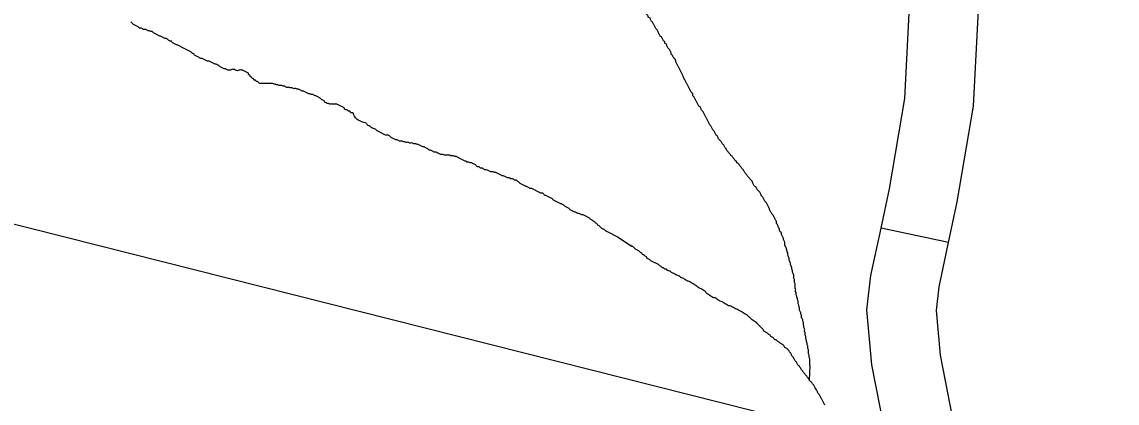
# Model space of a CAD drawing. Extents: x 813775 to 1157140, y 1757555 to 1979907.
# Drawn here: x 1019875 to 1024636, y 1830671 to 1832329 of the extents above; entities that cross this region are included whole.
import ezdxf

# ---------------------------------------------------------------- set-up
doc = ezdxf.new("R2010")
doc.units = 0
for name, color, linetype in [('Level 32', 7, 'Continuous'), ('Level 35', 7, 'Continuous'), ('R_Draft', 7, 'Continuous')]:
    doc.layers.add(name, color=color, linetype=linetype)

msp = doc.modelspace()

# ---------------------------------------------------------------- linework, layer by layer
at = {"layer": 'Level 32'}
msp.add_line((1023903.1, 1831369.2), (1023609.6, 1831431.4), dxfattribs=at)
for points in [[(1023609.6, 1831431.4), (1023645.8, 1831602.4), (1023712.9, 1831995.9), (1023736.4, 1832453.7)], [(1023903.1, 1831369.2), (1023940.5, 1831546.1), (1024011.6, 1831962.8), (1024036, 1832438.3)], [(1023670.1, 1830329.5), (1023660.9, 1830373.6), (1023570.4, 1830836.6), (1023548.6, 1831077.2), (1023566, 1831225.5), (1023609.6, 1831431.4)], [(1023963.8, 1830390.5), (1023955, 1830432.9), (1023867.8, 1830879), (1023850.2, 1831073.2), (1023862.3, 1831176.8), (1023903.1, 1831369.2)]]:
    msp.add_lwpolyline(points, dxfattribs=at)
at = {"layer": 'Level 35'}
for points in [[(1022466.6, 1831393.2), (1022525.2, 1831354.1)], [(1023299.9, 1830835), (1023297.9, 1830770.8)]]:
    msp.add_lwpolyline(points, dxfattribs=at)
for points in [[(1022864.7, 1831881.6), (1022861.9, 1831887.2), (1022859.1, 1831892.8), (1022856.3, 1831898.3), (1022853.6, 1831903.9), (1022850.8, 1831909.5), (1022848, 1831915.1), (1022845.2, 1831920.7), (1022842.4, 1831926.2), (1022839.6, 1831931.8), (1022836.8, 1831937.4), (1022831.2, 1831943), (1022828.4, 1831948.6), (1022825.7, 1831954.1), (1022822.9, 1831959.7), (1022817.3, 1831962.5), (1022814.5, 1831968.1), (1022811.7, 1831973.7), (1022808.9, 1831979.3), (1022806.1, 1831984.8), (1022803.3, 1831990.4), (1022800.6, 1831996), (1022797.8, 1832001.6), (1022792.2, 1832007.2), (1022792.2, 1832012.8), (1022789.4, 1832018.3), (1022783.8, 1832023.9), (1022781, 1832029.5), (1022778.2, 1832035.1), (1022775.4, 1832040.7), (1022772.7, 1832046.2), (1022769.9, 1832051.8), (1022767.1, 1832057.4), (1022764.3, 1832063), (1022761.5, 1832068.6), (1022758.7, 1832074.2), (1022755.9, 1832079.7), (1022750.3, 1832088.1), (1022747.6, 1832096.5), (1022744.8, 1832102.1), (1022742, 1832107.6), (1022739.2, 1832113.2), (1022736.4, 1832118.8), (1022733.6, 1832124.4), (1022730.8, 1832130), (1022728, 1832135.6), (1022725.2, 1832141.1), (1022722.4, 1832146.7), (1022719.7, 1832152.3), (1022716.9, 1832157.9), (1022714.1, 1832166.3), (1022708.5, 1832171.8), (1022705.7, 1832177.4), (1022702.9, 1832183), (1022697.3, 1832188.6), (1022697.3, 1832194.2), (1022694.6, 1832199.7), (1022691.8, 1832205.3), (1022689, 1832210.9), (1022683.4, 1832216.5), (1022680.6, 1832222.1), (1022677.8, 1832227.7), (1022675, 1832233.2), (1022669.4, 1832236), (1022669.4, 1832241.6), (1022663.9, 1832247.2), (1022661.1, 1832252.8), (1022658.3, 1832258.4), (1022655.5, 1832263.9), (1022649.9, 1832266.7), (1022647.1, 1832272.3), (1022644.3, 1832277.9), (1022641.6, 1832283.5), (1022638.8, 1832289.1), (1022636, 1832294.6), (1022630.4, 1832300.2), (1022627.6, 1832305.8), (1022624.8, 1832311.4), (1022622, 1832317), (1022619.2, 1832322.5), (1022616.4, 1832328.1), (1022610.9, 1832333.7), (1022608.1, 1832339.3), (1022605.3, 1832344.9), (1022599.7, 1832347.7), (1022596.9, 1832353.2), (1022594.1, 1832358.8), (1022588.6, 1832364.4), (1022585.8, 1832370), (1022580.2, 1832375.6), (1022577.4, 1832381.2)], [(1020848.2, 1832111.3), (1020842.6, 1832114.1), (1020837, 1832116.9), (1020831.4, 1832119.7), (1020825.9, 1832119.7), (1020820.3, 1832119.7), (1020814.7, 1832116.9), (1020809.1, 1832116.9), (1020803.5, 1832119.7), (1020798, 1832122.5), (1020792.4, 1832122.5), (1020786.8, 1832122.5), (1020781.2, 1832119.7), (1020775.6, 1832119.7), (1020770.1, 1832119.7), (1020764.5, 1832122.5), (1020758.9, 1832125.3), (1020753.3, 1832125.3), (1020747.8, 1832128.1), (1020742.2, 1832130.8), (1020736.6, 1832133.6), (1020731, 1832139.2), (1020725.4, 1832142), (1020719.9, 1832144.8), (1020714.3, 1832144.8), (1020708.7, 1832147.6), (1020703.1, 1832150.4), (1020697.5, 1832153.2), (1020692, 1832156), (1020686.4, 1832158.8), (1020680.8, 1832158.8), (1020675.2, 1832161.5), (1020669.6, 1832164.3), (1020664.1, 1832167.1), (1020658.5, 1832169.9), (1020652.9, 1832169.9), (1020647.3, 1832172.7), (1020641.8, 1832175.5), (1020636.2, 1832178.3), (1020630.6, 1832181.1), (1020625, 1832183.9), (1020622.2, 1832189.5), (1020616.6, 1832192.2), (1020611.1, 1832197.8), (1020605.5, 1832200.6), (1020599.9, 1832203.4), (1020594.3, 1832206.2), (1020588.8, 1832209), (1020583.2, 1832211.8), (1020577.6, 1832214.6), (1020572, 1832217.4), (1020566.4, 1832220.1), (1020560.9, 1832222.9), (1020555.3, 1832225.7), (1020549.7, 1832228.5), (1020544.1, 1832231.3), (1020538.5, 1832234.1), (1020533, 1832236.9), (1020527.4, 1832239.7), (1020524.6, 1832245.3), (1020519, 1832245.3), (1020513.4, 1832248.1), (1020507.9, 1832253.6), (1020502.3, 1832256.4), (1020496.7, 1832256.4), (1020491.1, 1832259.2), (1020485.5, 1832262), (1020480, 1832264.8), (1020474.4, 1832267.6), (1020468.8, 1832270.4), (1020463.2, 1832273.2), (1020457.6, 1832276), (1020452.1, 1832278.8), (1020446.5, 1832281.5), (1020440.9, 1832287.1), (1020435.3, 1832287.1), (1020429.7, 1832289.9), (1020424.2, 1832289.9), (1020418.6, 1832292.7), (1020413, 1832295.5), (1020404.6, 1832295.5), (1020399.1, 1832298.3), (1020393.5, 1832301.1), (1020387.9, 1832301.1), (1020382.3, 1832303.9), (1020376.7, 1832309.5), (1020371.2, 1832312.2), (1020365.6, 1832315), (1020360, 1832317.8), (1020354.4, 1832323.4), (1020348.9, 1832329)], [(1021369, 1831889.3), (1021316.8, 1831927.1), (1021314, 1831932.7), (1021308.4, 1831932.7), (1021302.9, 1831935.5), (1021300.1, 1831941.1), (1021294.5, 1831941.1), (1021288.9, 1831946.6), (1021283.3, 1831946.6), (1021277.8, 1831949.4), (1021275, 1831955), (1021269.4, 1831957.8), (1021263.8, 1831960.6), (1021258.2, 1831963.4), (1021252.7, 1831966.2), (1021247.1, 1831969), (1021241.5, 1831971.8), (1021235.9, 1831971.8), (1021230.3, 1831971.8), (1021224.8, 1831971.8), (1021219.2, 1831971.8), (1021213.6, 1831971.8), (1021208, 1831974.6), (1021202.4, 1831974.6), (1021196.9, 1831977.3), (1021191.3, 1831980.1), (1021188.5, 1831985.7), (1021182.9, 1831988.5), (1021177.3, 1831991.3), (1021171.8, 1831996.9), (1021166.2, 1831999.7), (1021160.6, 1832002.5), (1021155, 1832005.3), (1021149.4, 1832008), (1021143.9, 1832010.8), (1021138.3, 1832013.6), (1021132.7, 1832013.6), (1021127.1, 1832016.4), (1021121.5, 1832016.4), (1021116, 1832019.2), (1021110.4, 1832022), (1021104.8, 1832024.8), (1021099.2, 1832027.6), (1021093.7, 1832027.6), (1021088.1, 1832030.4), (1021082.5, 1832033.2), (1021076.9, 1832036), (1021071.3, 1832036), (1021065.8, 1832038.7), (1021060.2, 1832038.7), (1021054.6, 1832038.7), (1021049, 1832041.5), (1021043.4, 1832041.5), (1021037.9, 1832044.3), (1021032.3, 1832044.3), (1021026.7, 1832044.3), (1021021.1, 1832047.1), (1021015.5, 1832049.9), (1021010, 1832049.9), (1021004.4, 1832052.7), (1020998.8, 1832052.7), (1020993.2, 1832052.7), (1020987.7, 1832055.5), (1020982.1, 1832055.5), (1020976.5, 1832058.3), (1020970.9, 1832058.3), (1020965.3, 1832061.1), (1020959.8, 1832061.1), (1020954.2, 1832061.1), (1020948.6, 1832061.1), (1020943, 1832061.1), (1020937.4, 1832061.1), (1020931.9, 1832061.1), (1020926.3, 1832061.1), (1020920.7, 1832061.1), (1020915.1, 1832061.1), (1020909.5, 1832061.1), (1020904, 1832063.9), (1020898.4, 1832069.4), (1020892.8, 1832069.4), (1020890, 1832075), (1020884.4, 1832075), (1020881.7, 1832080.6), (1020876.1, 1832083.4), (1020873.3, 1832089), (1020867.7, 1832091.8), (1020864.9, 1832097.4), (1020859.3, 1832100.1), (1020859.3, 1832105.7), (1020853.8, 1832108.5), (1020848.2, 1832111.3)], [(1021369, 1831889.3), (1021373.2, 1831887.2), (1021376, 1831881.6), (1021381.5, 1831878.8), (1021387.1, 1831876), (1021392.7, 1831870.4), (1021398.3, 1831867.7), (1021406.6, 1831864.9), (1021412.2, 1831862.1), (1021417.8, 1831856.5), (1021423.4, 1831853.7), (1021429, 1831850.9), (1021434.5, 1831848.1), (1021440.1, 1831845.3), (1021445.7, 1831842.5), (1021451.3, 1831839.7), (1021459.6, 1831837), (1021465.2, 1831837), (1021470.8, 1831834.2), (1021476.4, 1831828.6), (1021482, 1831825.8), (1021487.5, 1831823), (1021493.1, 1831820.2), (1021498.7, 1831817.4), (1021504.3, 1831817.4), (1021509.8, 1831814.6), (1021515.4, 1831811.8), (1021521, 1831811.8), (1021526.6, 1831811.8), (1021532.2, 1831809), (1021537.7, 1831809), (1021543.3, 1831806.3), (1021548.9, 1831806.3), (1021554.5, 1831806.3), (1021560.1, 1831803.5), (1021565.6, 1831803.5), (1021571.2, 1831803.5), (1021576.8, 1831800.7), (1021582.4, 1831800.7), (1021588, 1831797.9), (1021593.5, 1831797.9), (1021599.1, 1831795.1), (1021604.7, 1831792.3), (1021610.3, 1831789.5), (1021615.8, 1831786.7), (1021621.4, 1831786.7), (1021627, 1831783.9), (1021632.6, 1831781.1), (1021638.2, 1831778.3), (1021643.7, 1831772.8), (1021649.3, 1831772.8), (1021654.9, 1831770), (1021660.5, 1831767.2), (1021666.1, 1831764.4), (1021671.6, 1831764.4), (1021677.2, 1831761.6), (1021682.8, 1831758.8), (1021688.4, 1831756), (1021694, 1831753.2), (1021699.5, 1831753.2), (1021705.1, 1831753.2), (1021710.7, 1831750.4), (1021716.3, 1831750.4), (1021721.9, 1831750.4), (1021727.4, 1831750.4), (1021733, 1831750.4), (1021738.6, 1831747.6), (1021744.2, 1831747.6), (1021749.7, 1831747.6), (1021755.3, 1831744.9), (1021760.9, 1831744.9), (1021766.5, 1831742.1), (1021772.1, 1831739.3), (1021777.6, 1831736.5)], [(1023185.5, 1831387.6), (1023182.7, 1831393.2), (1023179.9, 1831398.8), (1023177.1, 1831404.3), (1023177.1, 1831409.9), (1023171.6, 1831415.5), (1023168.8, 1831421.1), (1023168.8, 1831426.7), (1023166, 1831432.3), (1023163.2, 1831437.8), (1023160.4, 1831443.4), (1023157.6, 1831449), (1023154.8, 1831454.6), (1023154.8, 1831460.2), (1023152, 1831465.7), (1023149.2, 1831471.3), (1023146.5, 1831476.9), (1023143.7, 1831482.5), (1023140.9, 1831488.1), (1023135.3, 1831493.7), (1023132.5, 1831499.2), (1023129.7, 1831504.8), (1023126.9, 1831510.4), (1023124.1, 1831516), (1023121.3, 1831521.6), (1023118.6, 1831527.1), (1023115.8, 1831532.7), (1023113, 1831538.3), (1023110.2, 1831543.9), (1023104.6, 1831549.5), (1023101.8, 1831555.1), (1023099, 1831560.6), (1023096.2, 1831566.2), (1023090.7, 1831571.8), (1023087.9, 1831577.4), (1023085.1, 1831583), (1023082.3, 1831588.5), (1023076.7, 1831594.1), (1023071.1, 1831599.7), (1023068.3, 1831605.3), (1023065.6, 1831610.9), (1023060, 1831613.7), (1023057.2, 1831619.2), (1023054.4, 1831624.8), (1023051.6, 1831630.4), (1023048.8, 1831636), (1023043.2, 1831641.6), (1023037.7, 1831647.2), (1023034.9, 1831652.7), (1023029.3, 1831658.3), (1023026.5, 1831663.9), (1023020.9, 1831669.5), (1023018.1, 1831675.1), (1023012.6, 1831680.6), (1023009.8, 1831686.2), (1023004.2, 1831691.8), (1023001.4, 1831697.4), (1022995.8, 1831703), (1022993, 1831708.6), (1022987.5, 1831714.1), (1022981.9, 1831719.7), (1022979.1, 1831725.3), (1022973.5, 1831728.1), (1022970.7, 1831733.7), (1022965.1, 1831739.3), (1022962.3, 1831744.8), (1022956.8, 1831747.6), (1022954, 1831753.2), (1022948.4, 1831758.8), (1022945.6, 1831764.4), (1022940, 1831770), (1022937.2, 1831775.5), (1022931.7, 1831781.1), (1022928.9, 1831786.7), (1022926.1, 1831792.3), (1022920.5, 1831797.9), (1022917.7, 1831803.4), (1022914.9, 1831809), (1022909.3, 1831814.6), (1022903.8, 1831820.2), (1022901, 1831825.8), (1022898.2, 1831831.4), (1022892.6, 1831836.9), (1022889.8, 1831842.5), (1022887, 1831848.1), (1022884.2, 1831853.7), (1022878.7, 1831859.3), (1022875.9, 1831864.8), (1022873.1, 1831870.4), (1022870.3, 1831876), (1022864.7, 1831881.6)], [(1021777.6, 1831736.5), (1021783.2, 1831733.7), (1021788.8, 1831730.9), (1021794.4, 1831728.1), (1021800, 1831725.3), (1021805.5, 1831722.5), (1021811.1, 1831719.7), (1021816.7, 1831719.7), (1021822.3, 1831716.9), (1021827.9, 1831716.9), (1021833.4, 1831714.2), (1021839, 1831711.4), (1021844.6, 1831708.6), (1021850.2, 1831703), (1021855.7, 1831700.2), (1021861.3, 1831700.2), (1021866.9, 1831694.6), (1021872.5, 1831694.6), (1021878.1, 1831691.8), (1021883.6, 1831689), (1021889.2, 1831686.2), (1021894.8, 1831686.2), (1021900.4, 1831683.5), (1021906, 1831680.7), (1021911.5, 1831677.9), (1021917.1, 1831677.9), (1021922.7, 1831677.9), (1021928.3, 1831675.1), (1021933.9, 1831675.1), (1021939.4, 1831672.3), (1021945, 1831669.5), (1021950.6, 1831666.7), (1021956.2, 1831663.9), (1021961.7, 1831661.1), (1021967.3, 1831661.1), (1021972.9, 1831658.3), (1021978.5, 1831655.5), (1021984.1, 1831652.8), (1021989.6, 1831652.8), (1021995.2, 1831650), (1022000.8, 1831647.2), (1022006.4, 1831647.2), (1022012, 1831644.4), (1022017.5, 1831641.6), (1022023.1, 1831641.6), (1022028.7, 1831636), (1022034.3, 1831633.2), (1022039.9, 1831627.6), (1022045.4, 1831624.8), (1022051, 1831622.1), (1022056.6, 1831619.3), (1022062.2, 1831616.5), (1022067.7, 1831613.7), (1022073.3, 1831610.9), (1022078.9, 1831608.1), (1022084.5, 1831605.3), (1022090.1, 1831605.3), (1022095.6, 1831602.5), (1022101.2, 1831599.7), (1022106.8, 1831596.9), (1022112.4, 1831594.2), (1022118, 1831591.4), (1022123.5, 1831588.6), (1022129.1, 1831585.8), (1022134.7, 1831585.8), (1022140.3, 1831583), (1022145.9, 1831577.4), (1022151.4, 1831574.6), (1022157, 1831571.8), (1022162.6, 1831569), (1022168.2, 1831566.2), (1022173.8, 1831563.5), (1022179.3, 1831560.7), (1022184.9, 1831555.1), (1022190.5, 1831552.3), (1022196.1, 1831549.5), (1022201.6, 1831546.7), (1022207.2, 1831543.9), (1022212.8, 1831541.1), (1022218.4, 1831538.3), (1022224, 1831535.5), (1022229.5, 1831532.8), (1022235.1, 1831527.2), (1022240.7, 1831524.4), (1022246.3, 1831521.6), (1022251.9, 1831518.8), (1022257.4, 1831513.2), (1022263, 1831510.4), (1022268.6, 1831507.6), (1022274.2, 1831504.8), (1022279.8, 1831502.1)], [(1022279.8, 1831502.1), (1022285.3, 1831499.3), (1022290.9, 1831496.5), (1022296.5, 1831496.5), (1022302.1, 1831493.7), (1022307.6, 1831490.9), (1022313.2, 1831490.9), (1022318.8, 1831488.1), (1022324.4, 1831485.3), (1022330, 1831482.5), (1022335.5, 1831479.7), (1022341.1, 1831476.9), (1022346.7, 1831471.4), (1022352.3, 1831468.6), (1022357.9, 1831463), (1022363.4, 1831460.2), (1022369, 1831454.6), (1022374.6, 1831451.8), (1022377.4, 1831446.2), (1022383, 1831443.4), (1022388.5, 1831437.9), (1022394.1, 1831432.3), (1022399.7, 1831429.5), (1022405.3, 1831426.7), (1022410.9, 1831421.1), (1022416.4, 1831418.3), (1022422, 1831415.5), (1022427.6, 1831412.7), (1022433.2, 1831410), (1022438.8, 1831407.2), (1022444.3, 1831404.4), (1022449.9, 1831401.6), (1022455.5, 1831398.8), (1022461.1, 1831396), (1022466.6, 1831393.2), (1022469.2, 1831392)], [(1023299.9, 1830835), (1023299.9, 1830840.6), (1023299.9, 1830846.2), (1023299.9, 1830851.8), (1023299.9, 1830857.3), (1023299.9, 1830862.9), (1023297.1, 1830868.5), (1023297.1, 1830874.1), (1023297.1, 1830879.7), (1023294.3, 1830885.2), (1023294.3, 1830890.8), (1023294.3, 1830896.4), (1023294.3, 1830902), (1023291.5, 1830907.6), (1023291.5, 1830913.2), (1023291.5, 1830918.7), (1023288.7, 1830924.3), (1023288.7, 1830929.9), (1023285.9, 1830938.3), (1023285.9, 1830943.9), (1023283.1, 1830949.4), (1023283.1, 1830955), (1023283.1, 1830960.6), (1023280.3, 1830966.2), (1023280.3, 1830971.8), (1023280.3, 1830977.3), (1023277.6, 1830982.9), (1023277.6, 1830988.5), (1023277.6, 1830994.1), (1023274.8, 1830999.7), (1023274.8, 1831005.3), (1023272, 1831010.8), (1023272, 1831016.4), (1023272, 1831022), (1023269.2, 1831027.6), (1023269.2, 1831033.2), (1023266.4, 1831038.7), (1023263.6, 1831044.3), (1023263.6, 1831052.7), (1023260.8, 1831058.3), (1023260.8, 1831063.9), (1023258, 1831069.4), (1023255.2, 1831075), (1023255.2, 1831080.6), (1023255.2, 1831086.2), (1023252.5, 1831091.8), (1023252.5, 1831097.4), (1023249.7, 1831102.9), (1023249.7, 1831108.5), (1023249.7, 1831114.1), (1023246.9, 1831119.7), (1023246.9, 1831125.3), (1023244.1, 1831130.8), (1023244.1, 1831136.4), (1023241.3, 1831142), (1023241.3, 1831147.6), (1023238.5, 1831156), (1023238.5, 1831161.5), (1023238.5, 1831167.1), (1023235.7, 1831175.5), (1023235.7, 1831181.1), (1023235.7, 1831189.5), (1023232.9, 1831195), (1023232.9, 1831200.6), (1023232.9, 1831209), (1023230.1, 1831214.6), (1023230.1, 1831220.2), (1023230.1, 1831225.7), (1023227.3, 1831234.1), (1023224.6, 1831239.7), (1023224.6, 1831248.1), (1023221.8, 1831253.6), (1023221.8, 1831259.2), (1023219, 1831267.6), (1023216.2, 1831273.2), (1023216.2, 1831278.8), (1023213.4, 1831287.1), (1023210.6, 1831292.7), (1023210.6, 1831301.1), (1023207.8, 1831306.7), (1023205, 1831315), (1023205, 1831320.6), (1023202.2, 1831329), (1023199.5, 1831337.4), (1023196.7, 1831345.7), (1023193.9, 1831354.1), (1023191.1, 1831362.5), (1023191.1, 1831370.9), (1023188.3, 1831376.4), (1023185.5, 1831382), (1023185.5, 1831387.6)], [(1022918.5, 1831111.3), (1022910.2, 1831114.1), (1022904.6, 1831116.9), (1022896.2, 1831122.5), (1022887.9, 1831128.1), (1022882.3, 1831128.1), (1022873.9, 1831133.7), (1022865.5, 1831139.2), (1022857.2, 1831144.8), (1022848.8, 1831150.4), (1022846, 1831156), (1022840.4, 1831158.8), (1022832.1, 1831164.4), (1022823.7, 1831169.9), (1022818.1, 1831172.7), (1022809.8, 1831178.3), (1022801.4, 1831183.9), (1022793, 1831189.5), (1022787.4, 1831192.3), (1022779.1, 1831197.8), (1022770.7, 1831200.6), (1022765.1, 1831203.4), (1022756.8, 1831209), (1022748.4, 1831214.6), (1022740, 1831217.4), (1022731.7, 1831223), (1022726.1, 1831225.8), (1022717.7, 1831228.5), (1022709.3, 1831234.1), (1022701, 1831236.9), (1022695.4, 1831242.5), (1022689.8, 1831245.3), (1022681.4, 1831248.1), (1022675.9, 1831253.7), (1022670.3, 1831253.7), (1022664.7, 1831259.2), (1022659.1, 1831259.2), (1022653.5, 1831264.8), (1022648, 1831267.6), (1022642.4, 1831273.2), (1022636.8, 1831276), (1022631.2, 1831278.8), (1022625.7, 1831281.6), (1022620.1, 1831284.4), (1022614.5, 1831287.2), (1022608.9, 1831289.9), (1022603.3, 1831295.5), (1022597.8, 1831298.3), (1022592.2, 1831301.1), (1022589.4, 1831306.7), (1022583.8, 1831309.5), (1022578.2, 1831315.1), (1022572.6, 1831317.9), (1022569.9, 1831323.4), (1022564.3, 1831326.2), (1022558.7, 1831331.8), (1022553.1, 1831334.6), (1022547.5, 1831337.4), (1022542, 1831340.2), (1022536.4, 1831345.8), (1022530.8, 1831351.3), (1022525.2, 1831354.1), (1022521.6, 1831358.1)], [(1023364.9, 1830662), (1023362.1, 1830667.6), (1023359.3, 1830673.2), (1023356.5, 1830678.7), (1023353.7, 1830684.3), (1023350.9, 1830689.9), (1023348.1, 1830695.5), (1023345.3, 1830701.1), (1023342.6, 1830706.7), (1023337, 1830712.2), (1023334.2, 1830717.8), (1023331.4, 1830723.4), (1023328.6, 1830729), (1023323, 1830737.4), (1023320.2, 1830742.9), (1023317.4, 1830748.5), (1023311.9, 1830754.1), (1023309.1, 1830759.7), (1023303.5, 1830765.3), (1023297.9, 1830770.8), (1023295.1, 1830776.4), (1023289.6, 1830782), (1023286.8, 1830787.6), (1023281.2, 1830793.2), (1023278.4, 1830798.8), (1023272.8, 1830804.3), (1023270, 1830809.9), (1023264.4, 1830815.5), (1023261.7, 1830821.1), (1023256.1, 1830826.7), (1023253.3, 1830832.2), (1023247.7, 1830837.8), (1023244.9, 1830843.4), (1023242.1, 1830849), (1023236.6, 1830854.6), (1023233.8, 1830860.2), (1023231, 1830865.7), (1023228.2, 1830871.3), (1023222.6, 1830876.9), (1023219.8, 1830882.5), (1023217, 1830888.1), (1023211.4, 1830893.6), (1023208.7, 1830899.2), (1023203.1, 1830904.8), (1023197.5, 1830910.4), (1023191.9, 1830913.2), (1023189.1, 1830918.8), (1023183.6, 1830924.3), (1023178, 1830927.1), (1023172.4, 1830929.9), (1023166.8, 1830935.5), (1023161.2, 1830938.3), (1023155.7, 1830943.9), (1023150.1, 1830946.7), (1023144.5, 1830949.5), (1023141.7, 1830955), (1023136.1, 1830957.8), (1023130.6, 1830960.6), (1023127.8, 1830966.2), (1023122.2, 1830969), (1023116.6, 1830974.6), (1023111, 1830977.4), (1023105.4, 1830980.2), (1023099.9, 1830985.7), (1023097.1, 1830991.3), (1023091.5, 1830996.9), (1023085.9, 1831002.5), (1023080.3, 1831008.1), (1023074.8, 1831013.6), (1023069.2, 1831019.2), (1023063.6, 1831024.8), (1023058, 1831027.6), (1023049.7, 1831033.2), (1023044.1, 1831038.8), (1023038.5, 1831044.3), (1023032.9, 1831047.1), (1023027.3, 1831052.7), (1023019, 1831058.3), (1023010.6, 1831063.9), (1023002.2, 1831069.5), (1022993.9, 1831072.3), (1022985.5, 1831077.8), (1022977.1, 1831080.6), (1022968.8, 1831086.2), (1022960.4, 1831089), (1022952, 1831094.6), (1022946.4, 1831094.6), (1022938.1, 1831100.2), (1022932.5, 1831103), (1022924.1, 1831108.5), (1022918.5, 1831111.3)]]:
    msp.add_spline(points, degree=3, dxfattribs=at)
at = {"layer": 'R_Draft'}
msp.add_line((1092628.5, 1813061.2), (1002488.6, 1835832.3), dxfattribs=at)

doc.saveas('drawing.dxf')
